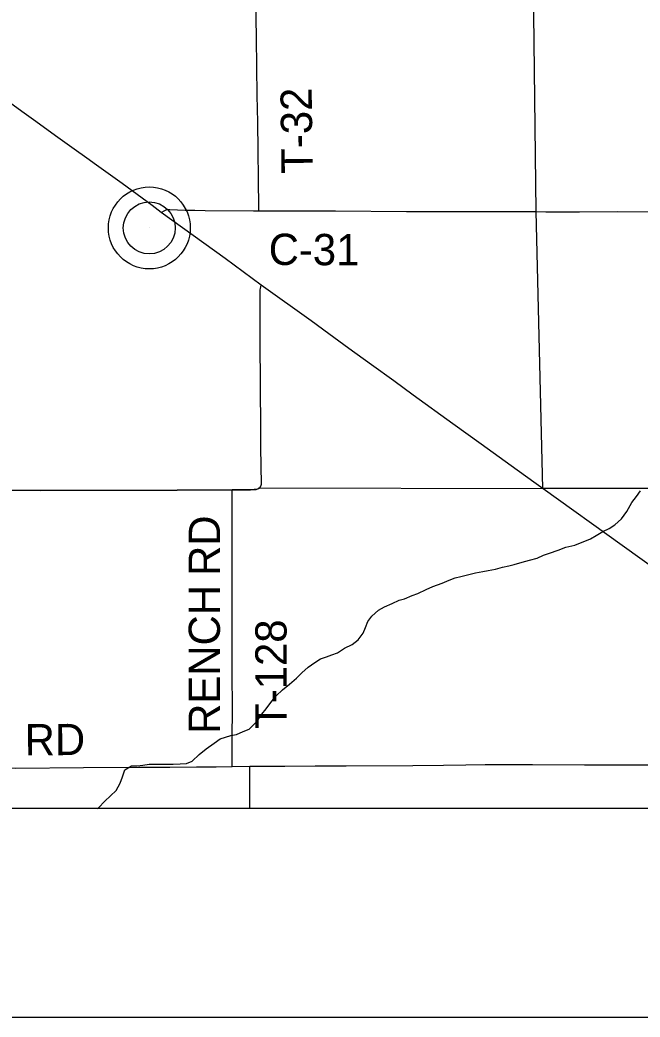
# Model space of a CAD drawing. Extents: x -87 to 2145, y -2128 to 440.
# Drawn here: x 108.63 to 138.36, y 0 to 47.79 of the extents above; entities that cross this region are included whole.
import ezdxf

# ---------------------------------------------------------------- set-up
doc = ezdxf.new("R2010")
doc.units = 0
for name, color, linetype in [('GM_X_County_Road', 7, 'Continuous'), ('GM_X_County_Road_Text', 7, 'Continuous'), ('GM_X_Minor_River', 7, 'Continuous'), ('GM_X_State_Route', 7, 'Continuous'), ('GM_X_Township', 7, 'Continuous'), ('GM_X_Township_Road', 7, 'Continuous'), ('GM_X_Township_Road_Text', 7, 'Continuous'), ('GM_X_Township_Text', 7, 'Continuous'), ('GM_X_Unincorporated', 7, 'Continuous'), ('GM_X_Unincorporated_Location', 7, 'Continuous'), ('SH_Border', 7, 'Continuous'), ('SH_Cut_Line', 7, 'Continuous'), ('SH_Text', 7, 'Continuous')]:
    doc.layers.add(name, color=color, linetype=linetype)

msp = doc.modelspace()

# ---------------------------------------------------------------- linework, layer by layer
at = {"layer": 'GM_X_County_Road'}
for points in [[(115.406, 38.559), (115.571, 38.659), (115.606, 38.677), (115.638, 38.687), (115.691, 38.694), (115.74, 38.696), (115.807, 38.694), (116.188, 38.685), (116.552, 38.677), (117.008, 38.666), (117.507, 38.655), (119.827, 38.644), (120.087, 38.642)], [(120.087, 38.642), (121.715, 38.633), (123.755, 38.631), (127.162, 38.611), (129.202, 38.605), (131.157, 38.609), (133.383, 38.598)], [(133.383, 38.598), (133.844, 38.596), (135.458, 38.596), (137.279, 38.609), (139.443, 38.596), (141.758, 38.588), (144.063, 38.592), (146.606, 38.59), (146.901, 38.59)]]:
    msp.add_lwpolyline(points, dxfattribs=at)
at = {"layer": 'GM_X_Minor_River'}
for points in [[(118.479, 13.414), (118.741, 13.489), (119.012, 13.535), (119.325, 13.68), (119.618, 13.795), (119.985, 14.17), (120.231, 14.516), (120.436, 14.773), (120.652, 15.081), (120.918, 15.397), (121.213, 15.682), (121.548, 15.947), (121.894, 16.242), (122.149, 16.499), (122.454, 16.774), (122.769, 16.999), (123.042, 17.165), (123.324, 17.27), (123.576, 17.356), (123.859, 17.461), (124.193, 17.676), (124.557, 17.86), (124.851, 18.076), (125.077, 18.403), (125.192, 18.671), (125.307, 18.95), (125.502, 19.218), (125.817, 19.493), (126.111, 19.658), (126.474, 19.822), (126.807, 19.977), (127.069, 20.043), (127.433, 20.207), (127.705, 20.292), (128.099, 20.486), (128.432, 20.63), (128.866, 20.793), (129.209, 20.937), (129.501, 21.053), (129.763, 21.118), (130.155, 21.212), (130.478, 21.296), (130.819, 21.35), (131.081, 21.396), (131.433, 21.47), (131.765, 21.554), (132.077, 21.629), (132.328, 21.685), (132.701, 21.799), (133.053, 21.903), (133.426, 21.996), (133.739, 22.131), (134.021, 22.237), (134.434, 22.38), (134.797, 22.514), (135.24, 22.616), (135.987, 22.924), (136.26, 23.079), (136.584, 23.274), (136.877, 23.419), (137.151, 23.595), (137.466, 23.88), (137.722, 24.227), (137.96, 24.654), (138.195, 24.94), (138.381, 25.218)], [(112.35, 10), (112.389, 10.03), (112.705, 10.345), (113.235, 10.857), (113.431, 11.215), (113.546, 11.514), (113.652, 11.843), (113.976, 12.038), (114.247, 12.043), (114.528, 12.078), (114.829, 12.113), (115.16, 12.118), (115.451, 12.123), (115.972, 12.113), (116.303, 12.128), (116.614, 12.152), (116.886, 12.268), (117.222, 12.583), (117.557, 12.848), (117.943, 13.132), (118.227, 13.338), (118.479, 13.414)]]:
    msp.add_lwpolyline(points, dxfattribs=at)
at = {"layer": 'GM_X_State_Route'}
for points in [[(133.71, 25.314), (133.377, 25.552), (132.473, 26.205), (130.746, 27.456), (129.387, 28.432), (127.489, 29.809), (126.55, 30.498), (125.484, 31.264), (124.405, 32.039), (123.438, 32.745), (122.59, 33.364), (120.201, 35.081), (118.46, 36.354), (115.406, 38.559), (114.967, 38.899), (113.534, 39.94), (112.293, 40.826), (111.832, 41.168), (111.23, 41.594), (110.336, 42.233), (109.393, 42.916), (108.715, 43.405), (107.955, 43.949)], [(155.184, 10), (155.027, 10.112), (154.242, 10.673), (153.496, 11.208), (152.361, 12.005), (151.779, 12.411), (151.242, 12.804), (150.679, 13.203), (149.649, 13.933), (148.126, 15.017), (146.081, 16.473), (145.91, 16.595), (145.08, 17.187), (142.7, 18.878), (137.501, 22.606), (133.71, 25.314)]]:
    msp.add_lwpolyline(points, dxfattribs=at)
at = {"layer": 'GM_X_Township'}
msp.add_lwpolyline([(158.755, 25.331), (133.704, 25.328), (133.376, 38.613), (133.067, 65.649)], dxfattribs=at)
at = {"layer": 'GM_X_Township_Road'}
msp.add_line((118.802, 12.009), (119.653, 12.024), dxfattribs=at)
for points in [[(120.087, 38.642), (120.084, 38.799), (120.03, 42.882), (120.005, 44.162), (119.963, 46.918), (119.932, 48.87), (119.911, 50.412), (119.896, 51.872), (119.903, 52.627), (119.952, 55.17), (120.006, 57.81), (120.024, 58.597), (120.056, 60.779), (120.081, 62.944), (120.103, 64.519), (120.117, 65.53)], [(120.109, 25.35), (120.125, 25.361), (120.164, 25.406), (120.186, 25.445), (120.196, 25.493), (120.203, 25.541), (120.186, 27.293), (120.181, 28.179), (120.15, 32.376), (120.148, 33.31), (120.142, 34.639), (120.151, 34.849), (120.159, 34.92), (120.172, 34.988), (120.201, 35.081)], [(118.803, 25.264), (119.686, 25.273), (119.865, 25.277), (119.96, 25.286), (120.036, 25.307), (120.076, 25.326), (120.109, 25.35)], [(103.212, 25.275), (104.113, 25.263), (109.592, 25.237), (116.171, 25.251), (118.803, 25.264)], [(118.802, 12.009), (118.803, 12.159), (118.806, 12.854), (118.81, 13.757), (118.812, 14.348), (118.809, 16.908), (118.803, 18.517), (118.801, 19.387), (118.8, 20.092), (118.799, 20.372), (118.805, 21.174), (118.802, 23.553), (118.805, 24.686), (118.803, 25.264)], [(89.323, 12.154), (89.57, 12.148), (91.068, 12.117), (94.728, 12.064), (95.777, 12.05), (96.761, 12.042), (97.729, 12.029), (99.877, 12.006), (101.534, 11.983), (103.337, 11.953), (104.157, 11.947), (105.158, 11.945), (106.519, 11.944), (108.438, 11.933), (111.669, 11.96), (114.309, 11.977), (115.818, 11.983), (117.097, 11.995), (118.032, 11.999), (118.802, 12.009)], [(119.653, 12.024), (121.328, 12.029), (122.788, 12.037), (124.264, 12.047), (127.462, 12.063), (128.938, 12.077), (130.005, 12.087), (130.939, 12.1), (133.202, 12.107), (135.694, 12.09), (137.056, 12.088), (138.893, 12.089), (139.861, 12.084), (141.19, 12.084), (142.332, 12.078), (145.265, 12.046), (145.797, 12.041)], [(119.656, 10), (119.656, 10.218), (119.655, 11.186), (119.654, 11.876), (119.653, 12.024)]]:
    msp.add_lwpolyline(points, dxfattribs=at)
at = {"layer": 'GM_X_Township_Text'}
msp.add_lwpolyline([(104.107, 25.278), (109.586, 25.251), (116.165, 25.265), (118.797, 25.278), (119.68, 25.287), (119.859, 25.291), (119.954, 25.3), (120.03, 25.321), (120.07, 25.341), (120.103, 25.364), (133.704, 25.328), (133.376, 38.613), (133.067, 65.649)], dxfattribs=at)
at = {"layer": 'GM_X_Unincorporated'}
for radius in [1.964, 1.245]:
    msp.add_circle((114.83, 37.818), radius, dxfattribs=at)
at = {"layer": 'GM_X_Unincorporated_Location'}
msp.add_line((114.83, 37.818), (114.83, 37.818), dxfattribs=at)
at = {"layer": 'SH_Border'}
msp.add_lwpolyline([(30, 430), (670, 430), (670, 10), (30, 10)], close=True, dxfattribs=at)
at = {"layer": 'SH_Cut_Line'}
msp.add_lwpolyline([(0, 0), (680, 0), (680, 440), (0, 440)], close=True, dxfattribs=at)
at = {"layer": 'SH_Text'}
msp.add_lwpolyline([(30, 430), (281.801, 430), (281.801, 10), (30, 10)], close=True, dxfattribs=at)

# ---------------------------------------------------------------- texts
at = {"layer": 'GM_X_County_Road_Text'}
msp.add_text('C-31', height=1.5, rotation=359.6572, dxfattribs=at).set_placement((120.552, 36.047))
at = {"layer": 'GM_X_Township_Road_Text'}
for s, rotation, p in [('T-32', 90.7083, (122.667, 40.424)), ('RD', 90, (118.22, 21.141)), ('RENCH', 90, (118.219, 13.573)), ('T-128', 90, (121.413, 13.815)), ('RD', 0.4936, (108.861, 12.535))]:
    msp.add_text(s, height=1.5, rotation=rotation, dxfattribs=at).set_placement(p)

doc.saveas('drawing.dxf')
